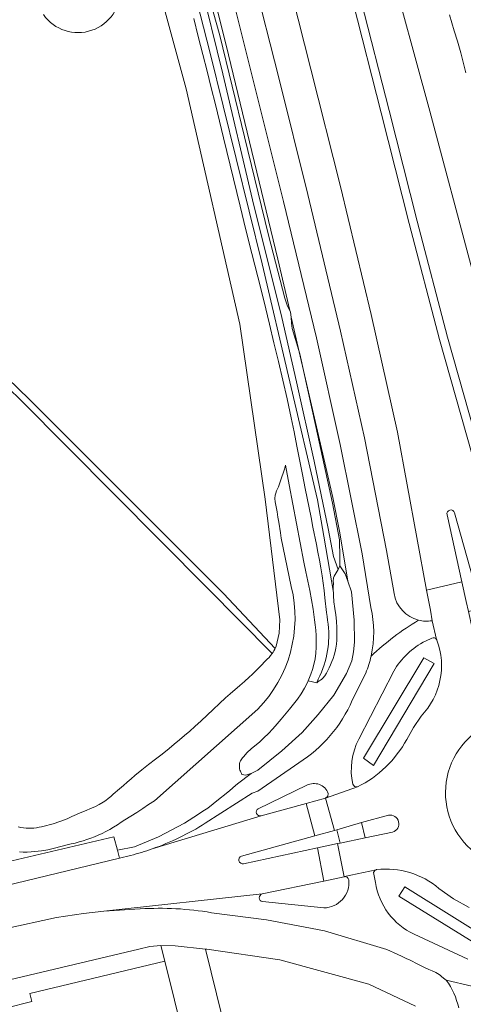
# Model space of a CAD drawing. Header units: metres. Extents: x 197700 to 204338, y 317132 to 325229.
# Tile 869 of 1056: x 203544 to 203596, y 319875 to 319992. Entities that reach past the tile are written whole.
import ezdxf

# ---------------------------------------------------------------- set-up
doc = ezdxf.new("R2010")
doc.units = ezdxf.units.M
for name, color, linetype, lineweight in [('B-WE-GR-BEPLANTING_CULTUUR_BODEMBEDEKKER-GV', 90, 'Continuous', 18), ('B-WE-GR-BEPLANTING_CULTUUR_HEESTERS-GV', 90, 'Continuous', 18), ('B-WE-OG-TERREIN_CULTUURSCHEIDING-GV', 7, 'Continuous', 18), ('B-WE-OG-WATER-GV', 130, 'Continuous', 18), ('B-WE-OG-WATER_GREPPEL-GV', 160, 'Continuous', 18), ('B-WE-OG-WATER_SLOOT-GV', 120, 'Continuous', 18), ('B-WE-VH-VERHARDING_ASFALT-GV', 252, 'Continuous', 18), ('B-WE-VH-VERHARDING_BETONSTRAATSTEEN-GV', 252, 'Continuous', 18), ('B-WE-VH-VERHARDING_GESLOTEN-GV', 252, 'Continuous', 18), ('B-WE-VH-VERHARDING_OPEN-GV', 252, 'Continuous', 18), ('B-WE-VH-VERHARDING_SIERBESTRATING-GV', 252, 'Continuous', 18), ('B-WE-VH-VERHARDING_TEGEL-GV', 252, 'Continuous', 18)]:
    doc.layers.add(name, color=color, linetype=linetype, lineweight=lineweight)

msp = doc.modelspace()

# ---------------------------------------------------------------- linework, layer by layer
at = {"layer": 'B-WE-GR-BEPLANTING_CULTUUR_BODEMBEDEKKER-GV'}
msp.add_lwpolyline([(203560.917, 319879.878), (203560.451, 319881.764), (203559.131, 319881.62), (203557.841, 319881.308), (203542.49, 319877.679), (203541.304, 319877.393), (203542.008, 319874.329), (203545.145, 319875.104), (203544.913, 319876.066)], close=True, dxfattribs=at)
at = {"layer": 'B-WE-GR-BEPLANTING_CULTUUR_HEESTERS-GV'}
msp.add_lwpolyline([(203537.956, 319952.116), (203543.833, 319946.426), (203565.941, 319924.148), (203573.647, 319916.384), (203573.74, 319916.528), (203573.841, 319916.703), (203573.937, 319916.881), (203573.987, 319916.976), (203567.864, 319923.507), (203544.811, 319946.55), (203538.303, 319952.837)], dxfattribs=at)
for points in [[(203585.648, 319903.084), (203592.829, 319915.18), (203591.608, 319915.849), (203584.485, 319903.956)], [(203600.839, 319881.537), (203589.384, 319888.69), (203588.652, 319887.592), (203600.257, 319880.461)]]:
    msp.add_lwpolyline(points, close=True, dxfattribs=at)
at = {"layer": 'B-WE-OG-TERREIN_CULTUURSCHEIDING-GV'}
for points in [[(203585.336, 319921.838), (203584.292, 319928.187), (203581.698, 319941.163), (203578.876, 319953.797), (203574.987, 319969.977), (203571.518, 319983.884), (203567.983, 319997.986), (203564.113, 320013.291), (203560.862, 320026.054), (203557.146, 320040.611), (203553.662, 320054.3), (203549.588, 320070.391), (203545.701, 320084.923), (203541.686, 320098.199), (203536.464, 320112.944), (203530.311, 320127.563), (203523.806, 320140.17), (203519.1, 320147.615), (203517.199, 320146.755)], [(203538.303, 319952.837), (203544.811, 319946.55), (203567.864, 319923.507), (203573.987, 319916.976), (203574.032, 319917.06), (203574.128, 319917.235), (203574.457, 319918.782), (203574.557, 319920.361), (203572.819, 319934.665), (203569.797, 319955.447), (203563.447, 319983.341), (203537.591, 320078.079), (203536.343, 320081.363), (203534.401, 320087.393), (203534.011, 320089.058), (203533.625, 320090.724), (203533.237, 320092.389), (203532.839, 320094.052), (203532.423, 320095.71), (203532.125, 320096.862), (203531.746, 320096.766), (203531.478, 320096.696)], [(203537.591, 320078.079), (203563.447, 319983.341), (203569.797, 319955.447), (203572.819, 319934.665), (203574.557, 319920.361), (203574.457, 319918.782), (203574.128, 319917.235), (203574.032, 319917.06), (203573.987, 319916.976)], [(203592.592, 319920.257), (203592.426, 319921.527), (203591.922, 319923.888), (203588.492, 319942.618), (203585.39, 319956.577), (203581.735, 319971.755), (203578.218, 319985.654), (203574.444, 320000.675)], [(203597.371, 319961.89), (203592.341, 319980.693), (203587.216, 319999.365)], [(203564.329, 319991.671), (203564.875, 319989.548), (203565.416, 319987.423), (203565.914, 319985.448), (203566.409, 319983.472), (203566.901, 319981.495), (203567.391, 319979.517), (203567.877, 319977.539), (203568.273, 319975.914), (203568.665, 319974.288), (203569.447, 319971.036), (203569.842, 319969.411), (203570.533, 319966.616), (203571.235, 319963.823), (203571.939, 319961.03), (203572.635, 319958.236), (203573.316, 319955.438), (203573.847, 319953.222), (203574.377, 319951.005), (203574.898, 319948.786), (203575.404, 319946.564), (203575.891, 319944.338), (203576.24, 319942.66), (203576.575, 319940.978), (203577.23, 319937.612), (203577.561, 319935.93), (203577.79, 319934.79), (203578.25, 319932.511), (203578.477, 319931.371), (203578.877, 319929.302), (203579.058, 319928.375), (203579.234, 319927.446), (203579.401, 319926.516), (203579.552, 319925.584), (203579.676, 319924.717), (203579.786, 319923.848), (203579.888, 319922.978), (203580.086, 319921.237), (203580.145, 319920.778), (203580.21, 319920.319), (203580.271, 319919.861), (203580.319, 319919.401), (203580.346, 319918.941), (203580.352, 319918.584), (203580.349, 319918.226), (203580.336, 319917.867), (203580.313, 319917.51), (203580.277, 319917.155), (203580.216, 319916.722), (203580.138, 319916.291), (203580.044, 319915.862), (203579.934, 319915.438), (203579.81, 319915.019), (203579.658, 319914.587), (203579.483, 319914.162), (203579.295, 319913.741), (203579.104, 319913.322), (203578.918, 319912.898), (203579.066, 319913.007), (203579.217, 319913.113), (203579.366, 319913.22), (203579.51, 319913.333), (203579.644, 319913.454), (203579.878, 319913.727), (203580.079, 319914.032), (203580.254, 319914.357), (203580.413, 319914.693), (203580.563, 319915.028), (203580.723, 319915.408), (203580.865, 319915.798), (203580.989, 319916.194), (203581.095, 319916.595), (203581.182, 319916.998), (203581.255, 319917.476), (203581.297, 319917.961), (203581.315, 319918.45), (203581.319, 319918.939), (203581.316, 319919.426), (203581.273, 319920.194), (203581.178, 319920.96), (203581.062, 319921.726), (203580.959, 319922.492), (203580.901, 319923.261), (203580.893, 319923.533), (203580.892, 319923.605), (203579.77, 319930.307), (203578.999, 319934.579), (203572.454, 319962.602), (203566.288, 319987.554), (203563.92, 319996.852)], [(203565.993, 319997.255), (203568.463, 319987.36), (203574.315, 319963.128), (203575.716, 319957.066), (203575.82, 319956.867), (203575.901, 319956.268), (203580.847, 319934.873), (203581.644, 319930.68), (203582.596, 319924.967), (203583.052, 319923.671), (203583.377, 319920.308), (203583.382, 319917.698), (203583.299, 319916.562), (203583.088, 319915.486), (203582.448, 319913.997), (203580.946, 319911.413), (203579.104, 319909.13), (203577.19, 319907.011), (203574.785, 319904.826), (203571.945, 319902.554), (203571.128, 319902.159), (203569.517, 319900.92), (203569.278, 319900.706), (203568.627, 319900.123), (203568.184, 319899.767), (203567.285, 319899.057), (203566.003, 319898.046), (203565.604, 319897.785), (203564.345, 319896.962)], [(203571.391, 319996.629), (203574.408, 319984.625), (203577.862, 319970.789), (203581.755, 319954.593), (203584.582, 319941.936), (203587.204, 319928.571), (203588.093, 319923.494)], [(203598.3, 319940.211), (203594.429, 319953.887), (203590.844, 319967.631), (203587.516, 319980.75), (203584.162, 319993.926)], [(203584.162, 319993.926), (203587.516, 319980.75), (203590.844, 319967.631), (203594.429, 319953.887), (203598.3, 319940.211)], [(203583.193, 319993.68), (203586.547, 319980.504), (203589.876, 319967.382), (203593.464, 319953.625), (203597.341, 319939.927)], [(203575.903, 319924.314), (203574.71, 319930.06), (203574.611, 319930.682), (203574.41, 319931.932), (203574.314, 319932.558), (203574.226, 319933.185), (203574.158, 319933.579), (203574.076, 319933.976), (203574.004, 319934.372), (203573.968, 319934.764), (203573.995, 319935.147), (203574.059, 319935.4), (203574.153, 319935.648), (203574.263, 319935.895), (203574.375, 319936.142), (203574.477, 319936.391), (203574.638, 319936.848), (203574.789, 319937.307), (203574.936, 319937.769), (203575.081, 319938.231), (203575.229, 319938.692), (203575.658, 319936.39), (203576.083, 319934.088), (203576.511, 319931.787), (203576.943, 319929.486), (203577.385, 319927.187), (203577.613, 319926.075), (203577.854, 319924.965), (203578.091, 319923.855), (203578.308, 319922.742), (203578.49, 319921.623), (203578.58, 319921.002), (203578.668, 319920.38), (203578.746, 319919.757), (203578.805, 319919.133), (203578.836, 319918.509), (203578.846, 319917.819), (203578.837, 319917.125), (203578.798, 319916.432), (203578.719, 319915.746), (203578.591, 319915.075), (203578.433, 319914.492), (203578.237, 319913.914), (203578.003, 319913.33), (203577.91, 319913.127), (203578.918, 319912.898), (203579.104, 319913.322), (203579.295, 319913.741), (203579.483, 319914.162), (203579.658, 319914.587), (203579.81, 319915.019), (203579.934, 319915.438), (203580.044, 319915.862), (203580.138, 319916.291), (203580.216, 319916.722), (203580.277, 319917.155), (203580.313, 319917.51), (203580.336, 319917.867), (203580.349, 319918.226), (203580.352, 319918.584), (203580.346, 319918.941), (203580.319, 319919.401), (203580.271, 319919.861), (203580.21, 319920.319), (203580.145, 319920.778), (203580.086, 319921.237), (203579.888, 319922.978), (203579.786, 319923.848), (203579.676, 319924.717), (203579.552, 319925.584), (203579.401, 319926.516), (203579.234, 319927.446), (203579.058, 319928.375), (203578.877, 319929.302), (203578.477, 319931.371), (203578.25, 319932.511), (203577.79, 319934.79), (203577.561, 319935.93), (203577.23, 319937.612), (203576.575, 319940.978), (203576.24, 319942.66), (203575.891, 319944.338), (203575.404, 319946.564), (203574.898, 319948.786), (203574.377, 319951.005), (203573.847, 319953.222), (203573.316, 319955.438), (203572.635, 319958.236), (203571.939, 319961.03), (203571.235, 319963.823), (203570.533, 319966.616), (203569.842, 319969.411), (203569.447, 319971.036), (203568.665, 319974.288), (203568.273, 319975.914), (203567.877, 319977.539), (203567.391, 319979.517), (203566.901, 319981.495), (203566.409, 319983.472), (203565.914, 319985.448), (203565.416, 319987.423), (203564.875, 319989.548), (203564.329, 319991.671)], [(203573.647, 319916.384), (203565.941, 319924.148), (203543.833, 319946.426), (203537.956, 319952.116)], [(203563.236, 319896.241), (203564.345, 319896.962), (203565.604, 319897.785), (203566.003, 319898.046), (203567.285, 319899.057), (203568.184, 319899.767), (203568.627, 319900.123), (203569.278, 319900.706), (203569.517, 319900.92), (203571.128, 319902.159), (203570.975, 319902.085), (203570.527, 319901.956), (203570.046, 319902.016), (203569.988, 319902.151), (203569.925, 319902.286), (203569.865, 319902.421), (203569.813, 319902.557), (203569.778, 319902.696), (203569.756, 319902.855), (203569.747, 319903.019), (203569.751, 319903.184), (203569.773, 319903.345), (203569.812, 319903.497), (203569.871, 319903.63), (203569.949, 319903.757), (203570.04, 319903.88), (203570.136, 319904.001), (203570.228, 319904.121), (203570.656, 319904.619), (203571.143, 319905.067), (203572.177, 319905.911), (203572.667, 319906.359), (203573.194, 319906.901), (203573.709, 319907.456), (203574.213, 319908.021), (203574.707, 319908.595), (203575.681, 319909.768), (203576.173, 319910.363), (203576.649, 319910.97), (203577.091, 319911.596), (203577.481, 319912.249), (203577.756, 319912.789), (203577.91, 319913.127), (203578.003, 319913.33), (203578.237, 319913.914), (203578.433, 319914.492), (203578.591, 319915.075), (203578.719, 319915.746), (203578.798, 319916.432), (203578.837, 319917.125), (203578.846, 319917.819), (203578.836, 319918.509), (203578.805, 319919.133), (203578.746, 319919.757), (203578.668, 319920.38), (203578.58, 319921.002), (203578.49, 319921.623), (203578.308, 319922.742), (203578.091, 319923.855), (203577.854, 319924.965), (203577.613, 319926.075), (203577.385, 319927.187), (203576.943, 319929.486), (203576.511, 319931.787), (203576.083, 319934.088), (203575.658, 319936.39), (203575.229, 319938.692), (203575.081, 319938.231), (203574.936, 319937.769), (203574.789, 319937.307), (203574.638, 319936.848), (203574.477, 319936.391), (203574.375, 319936.142), (203574.263, 319935.895), (203574.153, 319935.648), (203574.059, 319935.4), (203573.995, 319935.147), (203573.968, 319934.764), (203574.004, 319934.372), (203574.076, 319933.976), (203574.158, 319933.579), (203574.226, 319933.185), (203574.314, 319932.558), (203574.41, 319931.932), (203574.611, 319930.682), (203574.71, 319930.06), (203575.903, 319924.314)], [(203592.58, 319918.197), (203591.828, 319917.855)], [(203593.18, 319917.936), (203593.164, 319917.98), (203593.143, 319918.021)], [(203573.987, 319916.976), (203573.937, 319916.881), (203573.841, 319916.703), (203573.74, 319916.528), (203573.647, 319916.384), (203573.631, 319916.359), (203573.456, 319916.129), (203573.264, 319915.91), (203573.063, 319915.699), (203572.857, 319915.491), (203572.311, 319914.927), (203571.962, 319914.577), (203571.608, 319914.232), (203571.251, 319913.89), (203570.892, 319913.551), (203570.347, 319913.053), (203569.791, 319912.565), (203568.671, 319911.6), (203568.117, 319911.111), (203567.382, 319910.436), (203566.657, 319909.751), (203565.933, 319909.064), (203565.205, 319908.382), (203564.467, 319907.711), (203563.863, 319907.179), (203563.255, 319906.651), (203562.643, 319906.128), (203562.027, 319905.609), (203561.408, 319905.095), (203560.606, 319904.453), (203559.793, 319903.826), (203558.976, 319903.202), (203558.164, 319902.572), (203557.367, 319901.925), (203556.906, 319901.53), (203556.45, 319901.129), (203555.996, 319900.726), (203555.54, 319900.325), (203554.787, 319899.685), (203554.497, 319899.435), (203554.205, 319899.189), (203553.906, 319898.953), (203553.596, 319898.735), (203553.118, 319898.453), (203552.616, 319898.208), (203552.101, 319897.985), (203551.581, 319897.771), (203551.065, 319897.552), (203549.895, 319897.029), (203549.306, 319896.776), (203548.712, 319896.539), (203548.109, 319896.327), (203547.81, 319896.232), (203547.509, 319896.14), (203547.207, 319896.053), (203546.903, 319895.973), (203546.598, 319895.9), (203546.298, 319895.833), (203545.996, 319895.768), (203545.693, 319895.712), (203545.39, 319895.67), (203545.086, 319895.648), (203544.772, 319895.646), (203544.455, 319895.662), (203544.139, 319895.695), (203543.826, 319895.745), (203543.52, 319895.814)], [(203543.52, 319895.814), (203543.826, 319895.745), (203544.139, 319895.695), (203544.455, 319895.662), (203544.772, 319895.646), (203545.086, 319895.648), (203545.39, 319895.67), (203545.693, 319895.712), (203545.996, 319895.768), (203546.298, 319895.833), (203546.598, 319895.9), (203546.903, 319895.973), (203547.207, 319896.053), (203547.509, 319896.14), (203547.81, 319896.232), (203548.109, 319896.327), (203548.712, 319896.539), (203549.306, 319896.776), (203549.895, 319897.029), (203551.065, 319897.552), (203551.581, 319897.771), (203552.101, 319897.985), (203552.616, 319898.208), (203553.118, 319898.453), (203553.596, 319898.735), (203553.906, 319898.953), (203554.205, 319899.189), (203554.497, 319899.435), (203554.787, 319899.685), (203555.54, 319900.325), (203555.996, 319900.726), (203556.45, 319901.129), (203556.906, 319901.53), (203557.367, 319901.925), (203558.164, 319902.572), (203558.976, 319903.202), (203559.793, 319903.826), (203560.606, 319904.453), (203561.408, 319905.095), (203562.027, 319905.609), (203562.643, 319906.128), (203563.255, 319906.651), (203563.863, 319907.179), (203564.467, 319907.711), (203565.205, 319908.382), (203565.933, 319909.064), (203566.657, 319909.751), (203567.382, 319910.436), (203568.117, 319911.111), (203568.671, 319911.6), (203569.791, 319912.565), (203570.347, 319913.053), (203570.892, 319913.551), (203571.251, 319913.89), (203571.608, 319914.232), (203571.962, 319914.577), (203572.311, 319914.927), (203572.857, 319915.491), (203573.063, 319915.699), (203573.264, 319915.91), (203573.456, 319916.129), (203573.631, 319916.359), (203573.647, 319916.384)], [(203583.138, 319910.823), (203584.738, 319914.059)], [(203588.051, 319914.266), (203583.899, 319906.224)], [(203543.678, 319892.851), (203544.127, 319892.822), (203544.583, 319892.828), (203545.04, 319892.855), (203545.492, 319892.885), (203546.267, 319892.966), (203547.038, 319893.105), (203547.805, 319893.281), (203548.568, 319893.476), (203549.33, 319893.669), (203549.801, 319893.783), (203550.272, 319893.899), (203550.742, 319894.02), (203551.208, 319894.153), (203551.668, 319894.302), (203552.123, 319894.468), (203552.575, 319894.646), (203553.021, 319894.838), (203553.462, 319895.041), (203553.897, 319895.255), (203554.366, 319895.509), (203554.826, 319895.781), (203555.279, 319896.065), (203555.73, 319896.354), (203556.182, 319896.64), (203556.888, 319897.085), (203557.59, 319897.538), (203558.289, 319897.994), (203558.987, 319898.452), (203559.685, 319898.906), (203571.943, 319909.773)], [(203571.943, 319909.773), (203559.685, 319898.906), (203558.987, 319898.452), (203558.289, 319897.994), (203557.59, 319897.538), (203556.888, 319897.085), (203556.182, 319896.64), (203555.73, 319896.354), (203555.279, 319896.065), (203554.826, 319895.781), (203554.366, 319895.509), (203553.897, 319895.255), (203553.462, 319895.041), (203553.021, 319894.838), (203552.575, 319894.646), (203552.123, 319894.468), (203551.668, 319894.302), (203551.208, 319894.153), (203550.742, 319894.02), (203550.272, 319893.899), (203549.801, 319893.783), (203549.33, 319893.669), (203548.568, 319893.476), (203547.805, 319893.281), (203547.038, 319893.105), (203546.267, 319892.966), (203545.492, 319892.885), (203545.04, 319892.855), (203544.583, 319892.828), (203544.127, 319892.822), (203543.678, 319892.851)], [(203589.605, 319906.193), (203590.382, 319907.617), (203591.294, 319908.959)], [(203565.7, 319896.235), (203571.277, 319899.829), (203571.928, 319900.06), (203576.801, 319903.399)], [(203577.747, 319900.747), (203571.968, 319897.97)], [(203583.184, 319900.863), (203583.404, 319900.59), (203583.751, 319900.546)], [(203572.336, 319897.137), (203577.661, 319898.595), (203579.965, 319899.228), (203580.234, 319899.446), (203580.285, 319899.789)], [(203564.345, 319896.962), (203563.236, 319896.241), (203560.147, 319894.622), (203557.298, 319893.434), (203555.298, 319893.05), (203555.551, 319892.111), (203556.852, 319892.427)], [(203540.711, 319891.326), (203554.873, 319894.63), (203555.298, 319893.05), (203557.298, 319893.434), (203560.147, 319894.622), (203563.236, 319896.241)], [(203582.214, 319889.911), (203582.188, 319889.906), (203582.16, 319889.899), (203579.783, 319889.387), (203572.458, 319887.854)], [(203585.689, 319890.224), (203585.892, 319889.226)], [(203586.041, 319890.75), (203585.994, 319890.743), (203585.952, 319890.732)], [(203596.986, 319886.234), (203595.154, 319887.298), (203593.421, 319888.517)], [(203572.482, 319886.949), (203579.749, 319886.207)], [(203590.464, 319883.081), (203596.846, 319880.132)], [(203590.629, 319874.562), (203585.117, 319877.162), (203574.529, 319880.027), (203565.893, 319881.31), (203565.718, 319881.328), (203567.692, 319873.283)]]:
    msp.add_lwpolyline(points, dxfattribs=at)
for points in [[(203555.635, 319995.256, -0.7500064), (203546.516, 319992.132)], [(203546.516, 319992.132, 0.7500064), (203555.635, 319995.256)], [(203571.943, 319909.773, 0.258341), (203575.903, 319924.314)], [(203575.903, 319924.314, -0.258341), (203571.943, 319909.773)], [(203588.093, 319923.494, 0.2995892), (203591.007, 319920.323)], [(203585.366, 319916.074, 0.1131146), (203585.336, 319921.838)], [(203591.007, 319920.323, 0.1022149), (203592.592, 319920.257)], [(203591.294, 319908.959, 0.290331), (203593.18, 319917.936)], [(203593.143, 319918.021, 0.3941142), (203592.58, 319918.197)], [(203591.828, 319917.855, 0.1468786), (203588.051, 319914.266)], [(203584.738, 319914.059, 0.0412392), (203585.366, 319916.074)], [(203576.801, 319903.399, 0.1486053), (203583.138, 319910.823)], [(203583.899, 319906.224, 0.1687702), (203583.184, 319900.863)], [(203583.751, 319900.546, 0.1531192), (203589.605, 319906.193)], [(203580.285, 319899.789, 0.4507724), (203577.747, 319900.747)], [(203571.968, 319897.97, 0.8792573), (203572.336, 319897.137)], [(203559.393, 319893.2, 0.0556583), (203565.7, 319896.235)], [(203556.852, 319892.427, 0.020954), (203559.393, 319893.2)], [(203582.729, 319889.545, 0.4068038), (203582.214, 319889.911)], [(203585.952, 319890.732, 0.4113842), (203585.689, 319890.224)], [(203593.421, 319888.517, 0.2058412), (203586.041, 319890.75)], [(203579.749, 319886.207, 0.444119), (203582.729, 319889.545)], [(203585.892, 319889.226, 0.249399), (203590.464, 319883.081)], [(203572.458, 319887.854, 0.817721), (203572.482, 319886.949)]]:
    msp.add_lwpolyline(points, format="xyb", dxfattribs=at)
for points in [[(203585.648, 319903.084), (203584.485, 319903.956), (203591.608, 319915.849), (203592.829, 319915.18)], [(203600.839, 319881.537), (203600.257, 319880.461), (203588.652, 319887.592), (203589.384, 319888.69)]]:
    msp.add_lwpolyline(points, close=True, dxfattribs=at)
at = {"layer": 'B-WE-OG-WATER-GV'}
for points in [[(203565.075, 319996.233), (203567.788, 319985.131), (203571.292, 319970.177), (203574.775, 319956.211), (203576.524, 319948.579), (203578.617, 319939.199), (203580.26, 319931.207), (203580.925, 319927.881), (203581.475, 319926.324), (203581.659, 319926.768), (203581.652, 319927.777), (203581.606, 319929.85), (203580.81, 319934.198), (203578.806, 319943.308), (203576.901, 319951.924), (203575.999, 319954.932), (203575.926, 319955.562), (203575.904, 319956.245), (203575.901, 319956.268), (203575.82, 319956.867), (203575.716, 319957.066), (203575.456, 319957.566), (203575.134, 319958.512), (203573.218, 319965.993), (203570.345, 319977.628), (203567.417, 319989.679), (203565.412, 319996.843)], [(203594.671, 319992.119), (203595.222, 319990.206), (203595.628, 319988.99), (203596.012, 319987.622), (203596.603, 319985.22)]]:
    msp.add_lwpolyline(points, dxfattribs=at)
at = {"layer": 'B-WE-OG-WATER_GREPPEL-GV'}
msp.add_lwpolyline([(203577.91, 319913.127), (203577.756, 319912.789), (203577.481, 319912.249), (203577.091, 319911.596), (203576.649, 319910.97), (203576.173, 319910.363), (203575.681, 319909.768), (203574.707, 319908.595), (203574.213, 319908.021), (203573.709, 319907.456), (203573.194, 319906.901), (203572.667, 319906.359), (203572.177, 319905.911), (203571.143, 319905.067), (203570.656, 319904.619), (203570.228, 319904.121), (203570.136, 319904.001), (203570.04, 319903.88), (203569.949, 319903.757), (203569.871, 319903.63), (203569.812, 319903.497), (203569.773, 319903.345), (203569.751, 319903.184), (203569.747, 319903.019), (203569.756, 319902.855), (203569.778, 319902.696), (203569.813, 319902.557), (203569.865, 319902.421), (203569.925, 319902.286), (203569.988, 319902.151), (203570.046, 319902.016), (203570.527, 319901.956), (203570.975, 319902.085), (203571.128, 319902.159), (203571.945, 319902.554), (203574.785, 319904.826), (203577.19, 319907.011), (203579.104, 319909.13), (203580.946, 319911.413), (203582.448, 319913.997), (203583.088, 319915.486), (203583.299, 319916.562), (203583.382, 319917.698), (203583.377, 319920.308), (203583.052, 319923.671), (203582.596, 319924.967), (203582.298, 319925.813), (203581.659, 319926.768), (203581.475, 319926.324), (203581.353, 319926.132), (203581.221, 319925.943), (203581.094, 319925.752), (203580.987, 319925.556), (203580.916, 319925.349), (203580.894, 319925.209), (203580.886, 319925.064), (203580.887, 319924.917), (203580.891, 319924.769), (203580.892, 319924.623), (203580.888, 319924.351), (203580.887, 319924.078), (203580.889, 319923.806), (203580.892, 319923.605), (203580.893, 319923.533), (203580.901, 319923.261), (203580.959, 319922.492), (203581.062, 319921.726), (203581.178, 319920.96), (203581.273, 319920.194), (203581.316, 319919.426), (203581.319, 319918.939), (203581.315, 319918.45), (203581.297, 319917.961), (203581.255, 319917.476), (203581.182, 319916.998), (203581.095, 319916.595), (203580.989, 319916.194), (203580.865, 319915.798), (203580.723, 319915.408), (203580.563, 319915.028), (203580.413, 319914.693), (203580.254, 319914.357), (203580.079, 319914.032), (203579.878, 319913.727), (203579.644, 319913.454), (203579.51, 319913.333), (203579.366, 319913.22), (203579.217, 319913.113), (203579.066, 319913.007), (203578.918, 319912.898)], close=True, dxfattribs=at)
at = {"layer": 'B-WE-OG-WATER_SLOOT-GV'}
for points in [[(203597.841, 320013.019), (203588.043, 320016.756), (203584.021, 320018.052), (203581.966, 320018.718), (203581.966, 320018.716), (203587.045, 320000), (203587.216, 319999.365), (203592.341, 319980.693), (203597.371, 319961.89)], [(203563.92, 319996.852), (203566.288, 319987.554), (203572.454, 319962.602), (203578.999, 319934.579), (203579.77, 319930.307), (203580.892, 319923.605), (203580.889, 319923.806), (203580.887, 319924.078), (203580.888, 319924.351), (203580.892, 319924.623), (203580.891, 319924.769), (203580.887, 319924.917), (203580.886, 319925.064), (203580.894, 319925.209), (203580.916, 319925.349), (203580.987, 319925.556), (203581.094, 319925.752), (203581.221, 319925.943), (203581.353, 319926.132), (203581.475, 319926.324), (203580.925, 319927.881), (203580.26, 319931.207), (203578.617, 319939.199), (203576.524, 319948.579), (203574.775, 319956.211), (203571.292, 319970.177), (203567.788, 319985.131), (203565.075, 319996.233)], [(203596.603, 319985.22), (203596.012, 319987.622), (203595.628, 319988.99), (203595.222, 319990.206), (203594.671, 319992.119)]]:
    msp.add_lwpolyline(points, dxfattribs=at)
for points in [[(203575.716, 319957.066), (203574.315, 319963.128), (203568.463, 319987.36), (203565.993, 319997.255), (203565.088, 319997.094), (203565.412, 319996.843), (203567.417, 319989.679), (203570.345, 319977.628), (203573.218, 319965.993), (203575.134, 319958.512), (203575.456, 319957.566)], [(203575.901, 319956.268), (203575.904, 319956.245), (203575.926, 319955.562), (203575.999, 319954.932), (203576.901, 319951.924), (203578.806, 319943.308), (203580.81, 319934.198), (203581.606, 319929.85), (203581.652, 319927.777), (203581.659, 319926.768), (203582.298, 319925.813), (203582.596, 319924.967), (203581.644, 319930.68), (203580.847, 319934.873)]]:
    msp.add_lwpolyline(points, close=True, dxfattribs=at)
at = {"layer": 'B-WE-VH-VERHARDING_ASFALT-GV'}
for points in [[(203595.277, 319933.066), (203597.476, 319925.208), (203601.565, 319926.295), (203597.341, 319939.927), (203593.464, 319953.625), (203589.876, 319967.382), (203586.547, 319980.504), (203583.193, 319993.68), (203579.874, 320006.768), (203576.462, 320020.533), (203574.006, 320030.095), (203570.506, 320043.984), (203566.673, 320058.914), (203562.952, 320073.486), (203558.473, 320090.293), (203554.22, 320103.923), (203548.684, 320119.317), (203543.368, 320133.146), (203537.548, 320148.41), (203536.126, 320152.336), (203535.23, 320154.617), (203531.164, 320152.744), (203532.168, 320150.544), (203535.876, 320142.327)], [(203535.027, 320141.934), (203530.872, 320149.919), (203529.788, 320152.076), (203525.931, 320150.029), (203527.171, 320147.968), (203529.541, 320143.99), (203536.571, 320130.712), (203542.666, 320116.092), (203547.702, 320101.962), (203552.129, 320087.672), (203556.383, 320071.956), (203560.276, 320056.722), (203563.899, 320042.502), (203567.526, 320028.275), (203570.811, 320014.93), (203574.444, 320000.675), (203578.218, 319985.654), (203581.735, 319971.755), (203585.39, 319956.577), (203588.492, 319942.618), (203591.922, 319923.888), (203596.144, 319924.881), (203594.378, 319932.822)], [(203567.983, 319997.986), (203571.518, 319983.884), (203574.987, 319969.977), (203578.876, 319953.797), (203581.698, 319941.163), (203584.292, 319928.187), (203585.336, 319921.838)], [(203588.093, 319923.494), (203587.204, 319928.571), (203584.582, 319941.936), (203581.755, 319954.593), (203577.862, 319970.789), (203574.408, 319984.625), (203571.391, 319996.629)], [(203598.292, 319915.178), (203597.372, 319919.38), (203596.909, 319921.355), (203596.645, 319922.524), (203596.144, 319924.881), (203591.922, 319923.888), (203592.426, 319921.527), (203592.592, 319920.257), (203593.143, 319918.021), (203593.164, 319917.98), (203593.18, 319917.936)], [(203593.143, 319918.021), (203592.592, 319920.257)], [(203591.828, 319917.855), (203592.58, 319918.197)], [(203584.738, 319914.059), (203583.138, 319910.823)], [(203583.899, 319906.224), (203588.051, 319914.266)], [(203591.294, 319908.959), (203590.382, 319907.617), (203589.605, 319906.193)], [(203576.801, 319903.399), (203571.928, 319900.06), (203571.277, 319899.829), (203565.7, 319896.235)], [(203571.968, 319897.97), (203577.747, 319900.747)], [(203580.285, 319899.789), (203580.234, 319899.446), (203579.965, 319899.228), (203583.751, 319900.546), (203583.404, 319900.59), (203583.184, 319900.863)], [(203583.751, 319900.546), (203579.965, 319899.228), (203581.033, 319895.403), (203581.325, 319895.45), (203584.234, 319896.316), (203587.422, 319897.192)], [(203559.393, 319893.2), (203572.336, 319897.137)], [(203587.923, 319895.188), (203584.683, 319894.521), (203581.702, 319893.892), (203581.4, 319893.825), (203582.16, 319889.899), (203582.188, 319889.906), (203582.214, 319889.911), (203585.952, 319890.732), (203585.994, 319890.743), (203586.041, 319890.75)], [(203585.952, 319890.732), (203582.214, 319889.911)], [(203585.892, 319889.226), (203585.689, 319890.224)], [(203572.458, 319887.854), (203553.661, 319885.816), (203557.997, 319886.088)], [(203593.421, 319888.517), (203595.154, 319887.298), (203596.986, 319886.234)], [(203579.749, 319886.207), (203572.482, 319886.949)], [(203566.438, 319885.636), (203572.962, 319884.773), (203579.846, 319883.474), (203587.225, 319881.281)], [(203596.846, 319880.132), (203590.464, 319883.081)], [(203587.225, 319881.281), (203588.479, 319880.716), (203589.066, 319880.444), (203589.53, 319880.22), (203589.991, 319879.988), (203590.908, 319879.516), (203591.369, 319879.285), (203591.785, 319879.094), (203592.207, 319878.914), (203592.627, 319878.731), (203593.036, 319878.529), (203593.425, 319878.296), (203593.599, 319878.172), (203593.769, 319878.041), (203594.103, 319877.769), (203594.271, 319877.635), (203600.345, 319876.222)], [(203600.345, 319876.222), (203594.271, 319877.635)]]:
    msp.add_lwpolyline(points, dxfattribs=at)
for points in [[(203594.378, 319932.822, -0.9768377), (203595.277, 319933.066)], [(203591.007, 319920.323, -0.2995892), (203588.093, 319923.494)], [(203585.336, 319921.838, -0.1131146), (203585.366, 319916.074)], [(203585.366, 319916.074, -0.0533271), (203591.007, 319920.323)], [(203591.007, 319920.323, 0.0533271), (203585.366, 319916.074)], [(203592.592, 319920.257, -0.1022149), (203591.007, 319920.323)], [(203593.18, 319917.936, -0.290331), (203591.294, 319908.959)], [(203592.58, 319918.197, -0.3941142), (203593.143, 319918.021)], [(203588.051, 319914.266, -0.1468786), (203591.828, 319917.855)], [(203585.366, 319916.074, -0.0412392), (203584.738, 319914.059)], [(203583.138, 319910.823, -0.1486053), (203576.801, 319903.399)], [(203605.447, 319891.166, -1.0024287), (203600.964, 319908.577)], [(203583.184, 319900.863, -0.1687702), (203583.899, 319906.224)], [(203589.605, 319906.193, -0.1531192), (203583.751, 319900.546)], [(203577.747, 319900.747, -0.4507724), (203580.285, 319899.789)], [(203572.336, 319897.137, -0.8792573), (203571.968, 319897.97)], [(203587.422, 319897.192, -0.9576142), (203587.923, 319895.188)], [(203565.7, 319896.235, -0.0556583), (203559.393, 319893.2)], [(203582.214, 319889.911, -0.4068038), (203582.729, 319889.545)], [(203585.689, 319890.224, -0.4113842), (203585.952, 319890.732)], [(203586.041, 319890.75, -0.2058412), (203593.421, 319888.517)], [(203582.729, 319889.545, -0.444119), (203579.749, 319886.207)], [(203590.464, 319883.081, -0.249399), (203585.892, 319889.226)], [(203572.482, 319886.949, -0.817721), (203572.458, 319887.854)], [(203557.997, 319886.088, -0.0580422), (203566.438, 319885.636)], [(203594.271, 319877.635, -0.1054611), (203595.757, 319874.359)]]:
    msp.add_lwpolyline(points, format="xyb", dxfattribs=at)
msp.add_lwpolyline([(203581.702, 319893.892), (203584.683, 319894.521), (203584.234, 319896.316), (203581.325, 319895.45)], close=True, dxfattribs=at)
at = {"layer": 'B-WE-VH-VERHARDING_BETONSTRAATSTEEN-GV'}
for points in [[(203595.277, 319933.066, 0.9768377), (203594.378, 319932.822)], [(203587.923, 319895.188, 0.9576142), (203587.422, 319897.192)], [(203570, 319892.339, 0.9445458), (203570.241, 319891.444)]]:
    msp.add_lwpolyline(points, format="xyb", dxfattribs=at)
for points in [[(203597.476, 319925.208), (203595.277, 319933.066)], [(203594.378, 319932.822), (203596.144, 319924.881), (203596.645, 319922.524), (203596.909, 319921.355), (203598.46, 319921.727), (203597.476, 319925.208)], [(203587.422, 319897.192), (203584.234, 319896.316), (203584.683, 319894.521), (203587.923, 319895.188)], [(203570.241, 319891.444), (203579.028, 319893.315), (203581.4, 319893.825), (203581.702, 319893.892), (203581.325, 319895.45), (203581.033, 319895.403), (203578.707, 319894.752), (203570, 319892.339)], [(203564.309, 319866.155), (203560.917, 319879.878), (203544.913, 319876.066), (203545.145, 319875.104), (203542.008, 319874.329), (203541.304, 319877.393), (203536.263, 319876.179), (203532.592, 319875.295), (203533.277, 319872.433), (203533.044, 319872.385)]]:
    msp.add_lwpolyline(points, dxfattribs=at)
for points in [[(203579.965, 319899.228), (203577.661, 319898.595), (203578.707, 319894.752), (203581.033, 319895.403)], [(203581.4, 319893.825), (203579.028, 319893.315), (203579.783, 319889.387), (203582.16, 319889.899)]]:
    msp.add_lwpolyline(points, close=True, dxfattribs=at)
at = {"layer": 'B-WE-VH-VERHARDING_GESLOTEN-GV'}
for points in [[(203570, 319892.339), (203578.707, 319894.752), (203577.661, 319898.595), (203572.336, 319897.137), (203559.393, 319893.2)], [(203556.852, 319892.427), (203555.551, 319892.111), (203538.342, 319887.943), (203526.137, 319885.032), (203526.128, 319885.03), (203507.621, 319880.598), (203508.776, 319875.773), (203539.174, 319883.1), (203541.921, 319883.737), (203548.067, 319885.073), (203551.263, 319885.53), (203553.661, 319885.816), (203572.458, 319887.854), (203579.783, 319889.387), (203579.028, 319893.315)], [(203579.028, 319893.315), (203570.241, 319891.444)]]:
    msp.add_lwpolyline(points, dxfattribs=at)
for points in [[(203559.393, 319893.2, -0.020954), (203556.852, 319892.427)], [(203570.241, 319891.444, -0.9445458), (203570, 319892.339)]]:
    msp.add_lwpolyline(points, format="xyb", dxfattribs=at)
at = {"layer": 'B-WE-VH-VERHARDING_OPEN-GV'}
msp.add_lwpolyline([(203600.964, 319908.577, 1.0024287), (203605.447, 319891.166)], format="xyb", dxfattribs=at)
msp.add_lwpolyline([(203567.692, 319873.283), (203565.718, 319881.328), (203562.142, 319881.701), (203560.451, 319881.764), (203560.917, 319879.878), (203564.309, 319866.155), (203566.672, 319856.468), (203570.452, 319857.367)], dxfattribs=at)
at = {"layer": 'B-WE-VH-VERHARDING_SIERBESTRATING-GV'}
for points in [[(203557.997, 319886.088), (203553.661, 319885.816), (203551.263, 319885.53), (203548.067, 319885.073), (203541.921, 319883.737), (203542.316, 319881.982), (203538.598, 319881.097), (203538.576, 319881.221), (203509.705, 319874.29), (203509.358, 319874.346), (203509.136, 319874.636), (203508.97, 319875.288)], [(203594.271, 319877.635), (203594.103, 319877.769), (203593.769, 319878.041), (203593.599, 319878.172), (203593.425, 319878.296), (203593.036, 319878.529), (203592.627, 319878.731), (203592.207, 319878.914), (203591.785, 319879.094), (203591.369, 319879.285), (203590.908, 319879.516), (203589.991, 319879.988), (203589.53, 319880.22), (203589.066, 319880.444), (203588.479, 319880.716), (203587.225, 319881.281), (203579.846, 319883.474), (203572.962, 319884.773), (203566.438, 319885.636)], [(203444.391, 319854.022), (203512.034, 319870.341), (203515.546, 319871.188), (203515.709, 319871.227), (203517.858, 319871.745), (203521.899, 319872.719), (203521.929, 319872.726), (203528.477, 319874.304), (203532.592, 319875.295), (203536.263, 319876.179), (203541.304, 319877.393), (203542.49, 319877.679), (203557.841, 319881.308), (203559.131, 319881.62), (203560.451, 319881.764), (203562.142, 319881.701), (203565.718, 319881.328), (203565.893, 319881.31), (203574.529, 319880.027), (203585.117, 319877.162), (203590.629, 319874.562)]]:
    msp.add_lwpolyline(points, dxfattribs=at)
for points in [[(203566.438, 319885.636, 0.0580422), (203557.997, 319886.088)], [(203595.757, 319874.359, 0.1054611), (203594.271, 319877.635)]]:
    msp.add_lwpolyline(points, format="xyb", dxfattribs=at)
at = {"layer": 'B-WE-VH-VERHARDING_TEGEL-GV'}
for points in [[(203555.298, 319893.05), (203554.873, 319894.63), (203540.711, 319891.326), (203539.385, 319890.986), (203534.109, 319889.69)], [(203538.342, 319887.943), (203555.551, 319892.111), (203555.298, 319893.05)]]:
    msp.add_lwpolyline(points, dxfattribs=at)

doc.saveas('drawing.dxf')
